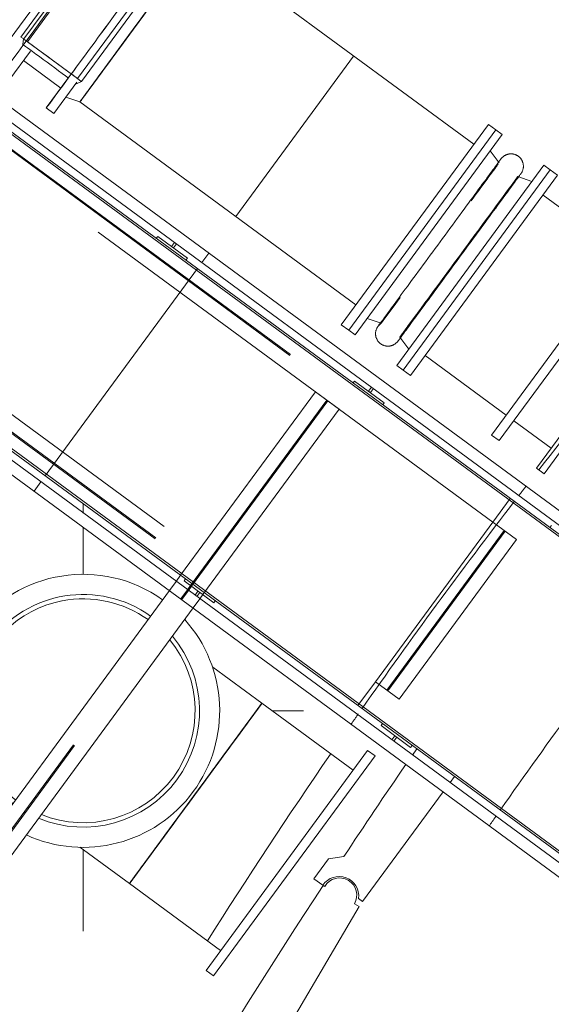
# Model space of a CAD drawing. Header units: metres. Extents: x 135583 to 135939, y 457896 to 458258.
# Tile 539 of 599: x 135711.21 to 135713.38, y 458155.37 to 458159.39. Entities that reach past the tile are written whole.
import ezdxf

# ---------------------------------------------------------------- set-up
doc = ezdxf.new("R2010")
doc.units = ezdxf.units.M
doc.linetypes.add('Hidden', pattern=[4, 2, -2])
doc.layers.add('NIEUWE INSTALLATIE', color=250, linetype='Continuous', lineweight=0)

msp = doc.modelspace()

# ---------------------------------------------------------------- linework, layer by layer
at = {"layer": 'NIEUWE INSTALLATIE', "extrusion": (0, 0, -1)}
for p, q in [((135711.6272, 458159.9389), (135711.1459, 458159.2837)), ((135711.6526, 458159.3282), (135711.7362, 458159.442)), ((135711.6121, 458159.2731), (135711.6526, 458159.3282)), ((135711.2514, 458159.2652), (135711.1634, 458159.1454)), ((135711.5397, 458159.1745), (135711.574, 458159.2213)), ((135711.3165, 458159.0329), (135711.4046, 458159.1527)), ((135711.3472, 458159.0104), (135711.4414, 458159.1387)), ((135711.4682, 458159.0773), (135711.51, 458159.1341)), ((135711.396, 458159.0769), (135711.4537, 458159.0575)), ((135711.4537, 458159.0575), (135711.4682, 458159.0773)), ((135711.3165, 458159.0329), (135711.3472, 458159.0104)), ((135712.5518, 458158.1254), (135713.1528, 458158.9434)), ((135713.1786, 458158.9244), (135712.5776, 458158.1065)), ((135713.1786, 458158.9244), (135713.1528, 458158.9434)), ((135713.1655, 458158.8087), (135713.1297, 458158.858)), ((135713.3486, 458158.7995), (135712.7477, 458157.9815)), ((135713.3744, 458158.7806), (135713.3486, 458158.7995)), ((135713.3744, 458158.7806), (135712.7735, 458157.9626)), ((135713.2384, 458158.7475), (135713.2301, 458158.7362)), ((135713.2998, 458158.733), (135713.2421, 458158.7525)), ((135712.6265, 458158.1729), (135712.6842, 458158.1535)), ((135712.811, 458158.1658), (135712.7644, 458158.1022)), ((135712.5518, 458158.1254), (135712.5776, 458158.1065)), ((135712.7607, 458158.0973), (135712.7965, 458158.048)), ((135712.7477, 458157.9815), (135712.7735, 458157.9626))]:
    msp.add_line(p, q, dxfattribs=at)
at = {"layer": 'NIEUWE INSTALLATIE'}
for p, q in [((135711.213, 458159.3227), (135711.6168, 458159.8723)), ((135711.224, 458159.3146), (135711.6278, 458159.8642)), ((135711.6434, 458159.8527), (135711.2396, 458159.3031)), ((135713.0624, 458158.8845), (135711.9351, 458159.7127)), ((135711.8481, 458159.7024), (135711.4443, 458159.1527)), ((135711.4604, 458159.1409), (135711.8642, 458159.6905)), ((135711.3865, 458159.6113), (135711.1459, 458159.2837)), ((135711.6944, 458159.3851), (135711.7362, 458159.442)), ((135751.4096, 458129.4723), (135710.6921, 458159.3866)), ((135710.7024, 458159.3191), (135751.342, 458129.4619)), ((135711.224, 458159.3146), (135711.213, 458159.3227)), ((135711.2235, 458159.315), (135711.2209, 458159.292)), ((135751.3, 458129.4555), (135710.7088, 458159.2771)), ((135711.4443, 458159.1527), (135711.2396, 458159.3031)), ((135710.7105, 458159.2659), (135751.2888, 458129.4538)), ((135711.2232, 458159.2268), (135711.3763, 458159.1143)), ((135711.4392, 458159.1316), (135711.4604, 458159.1409)), ((135711.4537, 458159.0575), (135711.4682, 458159.0773)), ((135711.4537, 458159.0575), (135712.581, 458158.2293)), ((135712.5212, 458158.1479), (135713.1222, 458158.9659)), ((135713.1528, 458158.9434), (135713.1222, 458158.9659)), ((135712.5518, 458158.1254), (135713.1528, 458158.9434)), ((135712.7735, 458157.9626), (135713.3744, 458158.7806)), ((135712.8041, 458157.9401), (135713.405, 458158.7581)), ((135713.405, 458158.7581), (135713.3744, 458158.7806)), ((135713.6762, 458158.4335), (135713.3452, 458158.6767)), ((135711.7658, 458158.5006), (135711.7717, 458158.5086)), ((135711.7717, 458158.5086), (135711.8926, 458158.4198)), ((135713.135, 458157.6969), (135713.736, 458158.5149)), ((135711.8281, 458158.4672), (135711.8403, 458158.4837)), ((135711.8362, 458158.4613), (135711.8281, 458158.4672)), ((135711.8483, 458158.4778), (135711.8362, 458158.4613)), ((135713.1657, 458157.6744), (135713.7666, 458158.4924)), ((135711.8926, 458158.4198), (135711.8867, 458158.4118)), ((135713.3188, 458157.5619), (135713.9197, 458158.3799)), ((135713.3494, 458157.5394), (135713.9504, 458158.3574)), ((135712.5212, 458158.1479), (135712.5518, 458158.1254)), ((135712.8639, 458158.0215), (135713.1948, 458157.7783)), ((135712.7735, 458157.9626), (135712.8041, 458157.9401)), ((135712.5697, 458157.91), (135712.5756, 458157.918)), ((135712.5756, 458157.918), (135712.6965, 458157.8292)), ((135712.632, 458157.8766), (135712.6442, 458157.8931)), ((135712.6401, 458157.8706), (135712.632, 458157.8766)), ((135712.6522, 458157.8872), (135712.6401, 458157.8706)), ((135712.6965, 458157.8292), (135712.6906, 458157.8211)), ((135713.2255, 458157.7558), (135713.3786, 458157.6433)), ((135750.6766, 458128.6205), (135711.1468, 458157.6623)), ((135713.135, 458157.6969), (135713.1657, 458157.6744)), ((135750.6848, 458128.5673), (135711.1243, 458157.6317)), ((135711.1421, 458157.6559), (135750.6784, 458128.6093)), ((135711.0957, 458157.5927), (135750.6951, 458128.4998)), ((135713.3188, 458157.5619), (135713.3494, 458157.5394)), ((135711.4672, 458157.3787), (135711.4672, 458157.417)), ((135711.4672, 458157.1276), (135711.4672, 458157.3208)), ((135713.3736, 458157.3193), (135713.3795, 458157.3274)), ((135711.8467, 458157.0999), (135711.8649, 458157.1248)), ((135711.8467, 458157.0999), (135711.8649, 458157.1248)), ((135711.8796, 458157.1016), (135711.8855, 458157.1096)), ((135712.0005, 458157.0128), (135711.8796, 458157.1016)), ((135710.1972, 458154.8547), (135711.8191, 458157.0623)), ((135710.1972, 458154.8547), (135711.8191, 458157.0623)), ((135711.9239, 458157.0436), (135711.936, 458157.0601)), ((135711.936, 458157.0601), (135711.9441, 458157.0542)), ((135711.9441, 458157.0542), (135711.9319, 458157.0377)), ((135711.9557, 458157.0457), (135711.9434, 458157.0289)), ((135711.9557, 458157.0457), (135711.9434, 458157.0289)), ((135712.0064, 458157.0208), (135712.0005, 458157.0128)), ((135711.9158, 458156.9913), (135710.2939, 458154.7837)), ((135711.9158, 458156.9913), (135710.2939, 458154.7837)), ((135712.1971, 458156.602), (135711.996, 458156.7498)), ((135712.1971, 458156.602), (135712.1962, 458156.6008)), ((135712.5694, 458156.3286), (135712.1971, 458156.602)), ((135712.2391, 458156.5712), (135712.3672, 458156.5712)), ((135712.6835, 458156.511), (135712.6894, 458156.519)), ((135712.8044, 458156.4221), (135712.6835, 458156.511)), ((135712.7278, 458156.453), (135712.7399, 458156.4695)), ((135712.748, 458156.4636), (135712.7358, 458156.447)), ((135712.7399, 458156.4695), (135712.748, 458156.4636)), ((135712.8103, 458156.4302), (135712.8044, 458156.4221)), ((135712.8294, 458156.4162), (135712.8118, 458156.3908)), ((135712.6289, 458156.4096), (135711.9687, 458155.511)), ((135712.6595, 458156.3871), (135711.9993, 458155.4885)), ((135712.6595, 458156.3871), (135712.6289, 458156.4096)), ((135712.9655, 458156.2779), (135712.9838, 458156.3028)), ((135711.9265, 458156.2338), (135711.9689, 458156.2914)), ((135712.6079, 458155.7925), (135712.9379, 458156.2405)), ((135711.4534, 458156.0143), (135711.656, 458155.8655)), ((135711.4672, 458155.6712), (135711.4672, 458156.0064)), ((135712.5318, 458155.9759), (135712.4689, 458155.9663)), ((135712.4689, 458155.9663), (135712.4096, 458155.8858)), ((135711.656, 458155.8655), (135712.0282, 458155.592)), ((135712.4096, 458155.8858), (135712.4458, 458155.8591)), ((135712.4542, 458155.8543), (135712.4477, 458155.8581)), ((135711.3943, 458153.7327), (135712.5943, 458155.7719)), ((135712.5943, 458155.7719), (135712.5749, 458155.7833)), ((135712.5918, 458155.8044), (135712.6079, 458155.7925)), ((135711.9687, 458155.511), (135711.9993, 458155.4885))]:
    msp.add_line(p, q, dxfattribs=at)
at = {"layer": 'NIEUWE INSTALLATIE', "linetype": 'Hidden'}
for p, q in [((135712.0902, 458158.59), (135712.5714, 458159.2451)), ((135712.0902, 458158.59), (135712.5714, 458159.2451)), ((135710.6992, 458159.2066), (135713.1741, 458157.3883)), ((135710.6992, 458159.2066), (135713.1741, 458157.3883)), ((135710.7022, 458159.2106), (135713.1771, 458157.3924)), ((135710.7022, 458159.2106), (135713.1771, 458157.3924)), ((135713.1401, 458157.342), (135710.6652, 458159.1602)), ((135713.1401, 458157.342), (135710.6652, 458159.1602)), ((135710.1856, 458158.5075), (135712.6605, 458156.6892)), ((135710.1856, 458158.5075), (135712.6605, 458156.6892)), ((135710.1486, 458158.4571), (135712.6235, 458156.6389)), ((135710.1486, 458158.4571), (135712.6235, 458156.6389)), ((135710.1516, 458158.4611), (135712.6264, 458156.6429)), ((135710.1516, 458158.4611), (135712.6264, 458156.6429)), ((135711.9521, 458158.402), (135711.9796, 458158.4395)), ((135711.9521, 458158.402), (135711.9796, 458158.4395)), ((135711.3121, 458157.531), (135711.9337, 458158.3771)), ((135711.3121, 458157.531), (135711.9337, 458158.3771)), ((135711.865, 458157.1248), (135712.4156, 458157.8743)), ((135711.865, 458157.1248), (135712.4156, 458157.8743)), ((135711.865, 458157.1248), (135712.4156, 458157.8743)), ((135712.4156, 458157.8743), (135712.5123, 458157.8032)), ((135712.4156, 458157.8743), (135712.5123, 458157.8032)), ((135712.4156, 458157.8743), (135712.5123, 458157.8032)), ((135711.9054, 458157.0827), (135712.4619, 458157.8402)), ((135711.9054, 458157.0827), (135712.4619, 458157.8402)), ((135711.9054, 458157.0827), (135712.4619, 458157.8402)), ((135711.9094, 458157.0797), (135712.4659, 458157.8373)), ((135711.9094, 458157.0797), (135712.4659, 458157.8373)), ((135711.9094, 458157.0797), (135712.4659, 458157.8373)), ((135712.5123, 458157.8032), (135711.9557, 458157.0457)), ((135712.5123, 458157.8032), (135711.9557, 458157.0457)), ((135712.5123, 458157.8032), (135711.9557, 458157.0457)), ((135711.2662, 458157.4685), (135711.2938, 458157.506)), ((135711.2662, 458157.4685), (135711.2938, 458157.506)), ((135713.2111, 458157.4387), (135713.1401, 458157.342)), ((135713.2111, 458157.4387), (135713.1401, 458157.342)), ((135712.6605, 458156.6892), (135713.1401, 458157.342)), ((135712.6605, 458156.6892), (135713.1401, 458157.342)), ((135713.1401, 458157.342), (135713.2368, 458157.2709)), ((135713.1401, 458157.342), (135713.2368, 458157.2709)), ((135712.7068, 458156.6552), (135713.1864, 458157.3079)), ((135712.7068, 458156.6552), (135713.1864, 458157.3079)), ((135712.7108, 458156.6522), (135713.1904, 458157.305)), ((135712.7108, 458156.6522), (135713.1904, 458157.305)), ((135713.2368, 458157.2709), (135712.7572, 458156.6182)), ((135713.2368, 458157.2709), (135712.7572, 458156.6182)), ((135711.8191, 458157.0624), (135711.8466, 458157.0999)), ((135711.8191, 458157.0624), (135711.8466, 458157.0999)), ((135711.8191, 458157.0624), (135711.8466, 458157.0999)), ((135711.8654, 458157.0283), (135711.893, 458157.0658)), ((135711.8654, 458157.0283), (135711.893, 458157.0658)), ((135711.8654, 458157.0283), (135711.893, 458157.0658)), ((135711.8695, 458157.0254), (135711.897, 458157.0629)), ((135711.8695, 458157.0254), (135711.897, 458157.0629)), ((135711.8695, 458157.0254), (135711.897, 458157.0629)), ((135711.893, 458157.0659), (135711.9053, 458157.0827)), ((135711.893, 458157.0659), (135711.9053, 458157.0827)), ((135711.897, 458157.0629), (135711.9094, 458157.0797)), ((135711.897, 458157.0629), (135711.9094, 458157.0797)), ((135710.2435, 458154.8207), (135711.8654, 458157.0283)), ((135710.2435, 458154.8207), (135711.8654, 458157.0283)), ((135710.2475, 458154.8177), (135711.8694, 458157.0253)), ((135710.2475, 458154.8177), (135711.8694, 458157.0253)), ((135711.9433, 458157.0288), (135711.9158, 458156.9913)), ((135711.9433, 458157.0288), (135711.9158, 458156.9913)), ((135711.9433, 458157.0288), (135711.9158, 458156.9913)), ((135712.6605, 458156.6892), (135712.5894, 458156.5925)), ((135712.6605, 458156.6892), (135712.5894, 458156.5925)), ((135712.7572, 458156.6182), (135712.6605, 458156.6892)), ((135712.7572, 458156.6182), (135712.6605, 458156.6892))]:
    msp.add_line(p, q, dxfattribs=at)
at = {"layer": 'NIEUWE INSTALLATIE', "extrusion": (0, 0, -1), "flags": 128}
for points in [[(-135713.1734, 458158.8249), (-135713.1747, 458158.8265), (-135713.176, 458158.8281), (-135713.1773, 458158.8296), (-135713.1788, 458158.8311), (-135713.1802, 458158.8325), (-135713.1818, 458158.8338), (-135713.1833, 458158.8351), (-135713.185, 458158.8363), (-135713.1866, 458158.8374), (-135713.1884, 458158.8385), (-135713.1901, 458158.8395), (-135713.1919, 458158.8404), (-135713.1938, 458158.8413), (-135713.1956, 458158.8421), (-135713.1975, 458158.8428), (-135713.1995, 458158.8434), (-135713.2014, 458158.844), (-135713.2034, 458158.8444), (-135713.2054, 458158.8448), (-135713.2074, 458158.8452), (-135713.2094, 458158.8454), (-135713.2114, 458158.8455), (-135713.2135, 458158.8456), (-135713.2155, 458158.8456), (-135713.2175, 458158.8455), (-135713.2195, 458158.8454), (-135713.2215, 458158.8451), (-135713.2235, 458158.8448), (-135713.2255, 458158.8444), (-135713.2275, 458158.8439), (-135713.2294, 458158.8433), (-135713.2314, 458158.8427), (-135713.2333, 458158.842), (-135713.2351, 458158.8412), (-135713.237, 458158.8403), (-135713.2388, 458158.8393), (-135713.2405, 458158.8383), (-135713.2422, 458158.8373), (-135713.2439, 458158.8361), (-135713.2455, 458158.8349), (-135713.2471, 458158.8336), (-135713.2486, 458158.8323), (-135713.2501, 458158.8309), (-135713.2515, 458158.8294), (-135713.2529, 458158.8279), (-135713.2541, 458158.8263), (-135713.2554, 458158.8247), (-135713.2565, 458158.823), (-135713.2576, 458158.8213), (-135713.2586, 458158.8196), (-135713.2596, 458158.8178), (-135713.2605, 458158.816), (-135713.2613, 458158.8141), (-135713.262, 458158.8122), (-135713.2627, 458158.8103), (-135713.2632, 458158.8083), (-135713.2637, 458158.8064), (-135713.2641, 458158.8044), (-135713.2645, 458158.8024), (-135713.2647, 458158.8004), (-135713.2649, 458158.7984), (-135713.265, 458158.7963), (-135713.265, 458158.7943), (-135713.265, 458158.7923), (-135713.2648, 458158.7902), (-135713.2646, 458158.7882), (-135713.2643, 458158.7862), (-135713.2639, 458158.7842), (-135713.2634, 458158.7823), (-135713.2629, 458158.7803), (-135713.2623, 458158.7784), (-135713.2616, 458158.7765), (-135713.2608, 458158.7746), (-135713.2599, 458158.7728), (-135713.259, 458158.7709), (-135713.258, 458158.7692), (-135713.257, 458158.7675), (-135713.2558, 458158.7658), (-135713.2552, 458158.7649)], [(-135713.1734, 458158.8249), (-135713.1732, 458158.8247), (-135713.1726, 458158.8238), (-135713.1716, 458158.8225), (-135713.1702, 458158.8206), (-135713.1684, 458158.8181), (-135713.1662, 458158.8151), (-135713.1637, 458158.8116), (-135713.1607, 458158.8076), (-135713.1573, 458158.803), (-135713.1536, 458158.7979), (-135713.1495, 458158.7924), (-135713.1451, 458158.7863), (-135713.1402, 458158.7797), (-135713.1351, 458158.7727), (-135713.1296, 458158.7652), (-135713.1237, 458158.7573), (-135713.1176, 458158.7489), (-135713.1111, 458158.7401), (-135713.1043, 458158.7309), (-135713.0973, 458158.7212), (-135713.0899, 458158.7112), (-135713.0823, 458158.7009), (-135713.0744, 458158.6902), (-135713.0663, 458158.6791), (-135713.058, 458158.6678), (-135713.0494, 458158.6561), (-135713.0406, 458158.6442), (-135713.0317, 458158.632), (-135713.0226, 458158.6196), (-135713.0133, 458158.6069), (-135713.0038, 458158.5941), (-135712.9943, 458158.581), (-135712.9846, 458158.5679), (-135712.9748, 458158.5546), (-135712.9649, 458158.5411), (-135712.955, 458158.5276), (-135712.945, 458158.514), (-135712.935, 458158.5004), (-135712.925, 458158.4867), (-135712.9149, 458158.473), (-135712.9049, 458158.4594), (-135712.8949, 458158.4457), (-135712.8849, 458158.4322), (-135712.875, 458158.4187), (-135712.8652, 458158.4053), (-135712.8554, 458158.3921), (-135712.8458, 458158.379), (-135712.8363, 458158.366), (-135712.8269, 458158.3533), (-135712.8177, 458158.3407), (-135712.8087, 458158.3284), (-135712.7998, 458158.3163), (-135712.7911, 458158.3045), (-135712.7827, 458158.293), (-135712.7744, 458158.2818), (-135712.7664, 458158.2709), (-135712.7587, 458158.2603), (-135712.7512, 458158.2501), (-135712.7439, 458158.2403), (-135712.737, 458158.2309), (-135712.7304, 458158.2218), (-135712.724, 458158.2132), (-135712.718, 458158.205), (-135712.7123, 458158.1973), (-135712.707, 458158.19), (-135712.702, 458158.1832), (-135712.6973, 458158.1769), (-135712.693, 458158.171), (-135712.6891, 458158.1657), (-135712.6856, 458158.1608), (-135712.6824, 458158.1565), (-135712.6796, 458158.1527), (-135712.6772, 458158.1495), (-135712.6752, 458158.1467), (-135712.6736, 458158.1445), (-135712.6728, 458158.1436)], [(-135713.1722, 458158.8232), (-135713.173, 458158.8243), (-135713.1734, 458158.8249), (-135713.1734, 458158.8249)], [(-135712.7528, 458158.081), (-135712.753, 458158.0813), (-135712.7536, 458158.0821), (-135712.7546, 458158.0835), (-135712.756, 458158.0854), (-135712.7578, 458158.0878), (-135712.76, 458158.0908), (-135712.7626, 458158.0943), (-135712.7655, 458158.0984), (-135712.7689, 458158.103), (-135712.7726, 458158.108), (-135712.7767, 458158.1136), (-135712.7812, 458158.1197), (-135712.786, 458158.1262), (-135712.7912, 458158.1333), (-135712.7967, 458158.1408), (-135712.8025, 458158.1487), (-135712.8087, 458158.1571), (-135712.8151, 458158.1659), (-135712.8219, 458158.1751), (-135712.829, 458158.1847), (-135712.8363, 458158.1947), (-135712.8439, 458158.2051), (-135712.8518, 458158.2158), (-135712.8599, 458158.2269), (-135712.8683, 458158.2382), (-135712.8768, 458158.2499), (-135712.8856, 458158.2618), (-135712.8945, 458158.274), (-135712.9037, 458158.2864), (-135712.913, 458158.2991), (-135712.9224, 458158.3119), (-135712.932, 458158.3249), (-135712.9416, 458158.3381), (-135712.9514, 458158.3514), (-135712.9613, 458158.3648), (-135712.9712, 458158.3784), (-135712.9812, 458158.392), (-135712.9912, 458158.4056), (-135713.0013, 458158.4193), (-135713.0113, 458158.4329), (-135713.0214, 458158.4466), (-135713.0314, 458158.4602), (-135713.0413, 458158.4738), (-135713.0512, 458158.4873), (-135713.0611, 458158.5006), (-135713.0708, 458158.5139), (-135713.0804, 458158.527), (-135713.0899, 458158.5399), (-135713.0993, 458158.5527), (-135713.1085, 458158.5652), (-135713.1176, 458158.5776), (-135713.1264, 458158.5896), (-135713.1351, 458158.6014), (-135713.1436, 458158.613), (-135713.1518, 458158.6242), (-135713.1598, 458158.6351), (-135713.1676, 458158.6456), (-135713.1751, 458158.6558), (-135713.1823, 458158.6657), (-135713.1892, 458158.6751), (-135713.1959, 458158.6841), (-135713.2022, 458158.6927), (-135713.2082, 458158.7009), (-135713.2139, 458158.7087), (-135713.2192, 458158.7159), (-135713.2243, 458158.7228), (-135713.2289, 458158.7291), (-135713.2332, 458158.7349), (-135713.2371, 458158.7403), (-135713.2407, 458158.7451), (-135713.2439, 458158.7494), (-135713.2466, 458158.7532), (-135713.2491, 458158.7565), (-135713.2511, 458158.7593), (-135713.2527, 458158.7615), (-135713.2534, 458158.7624)], [(-135713.2552, 458158.7649), (-135713.255, 458158.7646), (-135713.2544, 458158.7638), (-135713.2534, 458158.7624)], [(-135713.2539, 458158.7631), (-135713.2547, 458158.7642), (-135713.2551, 458158.7648), (-135713.2552, 458158.7649)], [(-135712.7528, 458158.081), (-135712.7516, 458158.0794), (-135712.7503, 458158.0779), (-135712.7489, 458158.0764), (-135712.7475, 458158.0749), (-135712.746, 458158.0735), (-135712.7445, 458158.0722), (-135712.7429, 458158.0709), (-135712.7413, 458158.0697), (-135712.7396, 458158.0686), (-135712.7379, 458158.0675), (-135712.7361, 458158.0665), (-135712.7343, 458158.0656), (-135712.7325, 458158.0647), (-135712.7306, 458158.0639), (-135712.7287, 458158.0632), (-135712.7268, 458158.0626), (-135712.7248, 458158.062), (-135712.7228, 458158.0615), (-135712.7209, 458158.0611), (-135712.7189, 458158.0608), (-135712.7168, 458158.0606), (-135712.7148, 458158.0604), (-135712.7128, 458158.0604), (-135712.7108, 458158.0604), (-135712.7087, 458158.0604), (-135712.7067, 458158.0606), (-135712.7047, 458158.0609), (-135712.7027, 458158.0612), (-135712.7007, 458158.0616), (-135712.6987, 458158.0621), (-135712.6968, 458158.0627), (-135712.6949, 458158.0633), (-135712.693, 458158.064), (-135712.6911, 458158.0648), (-135712.6893, 458158.0657), (-135712.6875, 458158.0666), (-135712.6857, 458158.0676), (-135712.684, 458158.0687), (-135712.6823, 458158.0699), (-135712.6807, 458158.0711), (-135712.6791, 458158.0724), (-135712.6776, 458158.0737), (-135712.6761, 458158.0751), (-135712.6747, 458158.0766), (-135712.6734, 458158.0781), (-135712.6721, 458158.0796), (-135712.6709, 458158.0813), (-135712.6697, 458158.0829), (-135712.6686, 458158.0846), (-135712.6676, 458158.0864), (-135712.6666, 458158.0882), (-135712.6658, 458158.09), (-135712.665, 458158.0919), (-135712.6642, 458158.0938), (-135712.6636, 458158.0957), (-135712.663, 458158.0976), (-135712.6625, 458158.0996), (-135712.6621, 458158.1016), (-135712.6618, 458158.1036), (-135712.6615, 458158.1056), (-135712.6613, 458158.1076), (-135712.6612, 458158.1096), (-135712.6612, 458158.1117), (-135712.6613, 458158.1137), (-135712.6614, 458158.1157), (-135712.6616, 458158.1177), (-135712.6619, 458158.1197), (-135712.6623, 458158.1217), (-135712.6628, 458158.1237), (-135712.6633, 458158.1257), (-135712.664, 458158.1276), (-135712.6647, 458158.1295), (-135712.6654, 458158.1314), (-135712.6663, 458158.1332), (-135712.6672, 458158.135), (-135712.6682, 458158.1368), (-135712.6693, 458158.1385), (-135712.6704, 458158.1402), (-135712.6716, 458158.1418), (-135712.6729, 458158.1434), (-135712.6742, 458158.145), (-135712.6756, 458158.1464), (-135712.677, 458158.1479), (-135712.6785, 458158.1492), (-135712.6801, 458158.1505), (-135712.6817, 458158.1518), (-135712.6833, 458158.153), (-135712.6842, 458158.1535)], [(-135712.671, 458158.1411), (-135712.6712, 458158.1414), (-135712.6718, 458158.1422), (-135712.6728, 458158.1436)], [(-135712.6723, 458158.1429), (-135712.6715, 458158.1417), (-135712.6711, 458158.1412), (-135712.671, 458158.1411)], [(-135712.7541, 458158.0828), (-135712.7533, 458158.0817), (-135712.7528, 458158.0811), (-135712.7528, 458158.081)]]:
    msp.add_lwpolyline(points, dxfattribs=at)
at = {"layer": 'NIEUWE INSTALLATIE', "linetype": 'Hidden'}
for radius, start, end in [(23.665, 140.56592, 142.01751), (23.665, 140.56592, 142.01751), (23.665, 142.22539, 142.3378), (23.665, 142.22539, 142.3378), (23.665, 142.41281, 143.696), (23.665, 142.41281, 143.696), (23.665, 143.696, 144.95497), (23.665, 143.696, 144.95497), (22.965, 143.696, 144.99335), (22.965, 143.696, 144.99335), (23.665, 145.01953, 145.14254), (23.665, 145.01953, 145.14254), (23.665, 145.50258, 147.71487), (23.665, 145.50258, 147.71487), (22.965, 145.07065, 145.18657), (22.965, 145.07065, 145.18657)]:
    msp.add_arc((135731.9807, 458142.9914), radius, start, end, dxfattribs=at)
at = {"layer": 'NIEUWE INSTALLATIE'}
for centre, radius, start, end in [((135711.4672, 458156.5712), 0.5575, 54.4387, 232.9533), ((135711.4672, 458156.5712), 0.475, 54.5681, 232.8239), ((135711.4672, 458156.5712), 0.457, 101.0644, 232.7892), ((135711.4672, 458156.5712), 0.457, 54.6028, 100.7714), ((135711.4672, 458156.5712), 0.5575, 245.4021, 41.9899), ((135711.4672, 458156.5712), 0.475, 247.4761, 39.9159), ((135711.4672, 458156.5712), 0.457, 248.0355, 39.3565), ((135730.3435, 458144.261), 21.3189, 145.44968, 146.66691), ((135730.2217, 458144.0859), 21.3189, 146.48241, 152.56855), ((135712.5145, 458155.8188), 0.07, 329.5255, 149.5255)]:
    msp.add_arc(centre, radius, start, end, dxfattribs=at)
at = {"layer": 'NIEUWE INSTALLATIE', "extrusion": (0, 0, -1)}
for centre, major_axis in [((135711.4333, 458159.5769), (-0.3005, -0.409)), ((135711.6944, 458159.3851), (0.2407, 0.3276)), ((135711.6944, 458159.3851), (0.2407, 0.3276))]:
    msp.add_ellipse(centre, major_axis=major_axis, ratio=0.000001, dxfattribs=at)
for centre, major_axis, start_param, end_param in [((135711.617, 458159.4419), (0.3005, 0.409), 0.773811, 6.898665), ((135711.6944, 458159.3851), (-0.2407, -0.3276), 0.872664, 5.585053), ((135712.9248, 458158.4811), (-0.2407, -0.3276), 2.126731, 2.967065), ((135713.0014, 458158.4249), (-0.2407, -0.3276), 4.181182, 9.424778), ((135712.9248, 458158.4811), (-0.2407, -0.3276), 0, 0.825027)]:
    msp.add_ellipse(centre, major_axis=major_axis, ratio=0.000001, start_param=start_param, end_param=end_param, dxfattribs=at)
at = {"layer": 'NIEUWE INSTALLATIE'}
for centre, major_axis, ratio, start_param, end_param in [((135711.6944, 458159.3851), (0.2407, 0.3276), 0.000001, 3.665194, 9.765274), ((135711.6944, 458159.3851), (0.2407, 0.3276), 0.000001, 5.759589, 11.433649), ((135711.6944, 458159.3851), (0.2407, 0.3276), 0.000001, 4.188791, 9.658597), ((135711.6944, 458159.3851), (0.2407, 0.3276), 0.000001, 4.537856, 6.283185), ((135711.6944, 458159.3851), (0.2407, 0.3276), 0.000001, 4.363324, 4.55261), ((135711.3301, 458159.2118), (-0.1092, 0.0802), 0.000001, 3.926991, 6.283185), ((135711.6944, 458159.3851), (0.2407, 0.3276), 0.000001, 3.839726, 4.314902), ((135711.6944, 458159.3851), (0.2407, 0.3276), 0.000001, 4.014258, 4.078949), ((135711.3419, 458159.2279), (-0.1185, 0.087), 0.000001, 2.613849, 2.877721), ((135711.6944, 458159.3851), (0.2407, 0.3276), 0.000001, 3.490661, 3.915281), ((135711.9265, 458156.2338), (0.2706, 0.3683), 0.000001, 1.018035, 7.300566), ((135711.9265, 458156.2338), (0.2706, 0.3683), 0.000001, 0.529059, 6.705823), ((135711.9265, 458156.2338), (0.2706, 0.3683), 0.000001, 2.713545, 8.85039), ((135711.9265, 458156.2338), (0.2706, 0.3683), 0.000001, 1.183863, 7.334599), ((135711.9265, 458156.2338), (0.2706, 0.3683), 0.000001, 2.191682, 8.350999), ((135711.9265, 458156.2338), (0.2706, 0.3683), 0.000001, 1.947474, 8.168141), ((135711.9265, 458156.2338), (0.2706, 0.3683), 0.000001, 2.232185, 8.429794), ((135711.9265, 458156.2338), (0.2706, 0.3683), 0.000001, 5.428855, 11.373312), ((135711.9265, 458156.2338), (0.2706, 0.3683), 0.000001, 2.722631, 8.683489), ((135711.9265, 458156.2338), (0.2706, 0.3683), 0.000001, 2.066838, 8.029038), ((135711.9265, 458156.2338), (0.2706, 0.3683), 0.000001, 3.979328, 9.507452), ((135711.9265, 458156.2338), (0.2706, 0.3683), 0.000001, 0, 1.727876), ((135711.9265, 458156.2338), (0.2706, 0.3683), 0.000001, 5.527564, 7.301279), ((135711.9265, 458156.2338), (0.2706, 0.3683), 0.000001, 5.300762, 6.974682), ((135711.9265, 458156.2338), (0.2706, 0.3683), 0.000001, 5.754032, 6.03026), ((135711.9265, 458156.2338), (0.2706, 0.3683), 0.000001, 5.916056, 6.365688), ((135711.9265, 458156.2338), (0.2706, 0.3683), 0.000001, 0.413367, 0.663818), ((135711.9265, 458156.2338), (0.2706, 0.3683), 0.000001, 0.705275, 1.183906), ((135711.9265, 458156.2338), (0.2706, 0.3683), 0.000001, 0.691406, 0.760811), ((135711.9265, 458156.2338), (0.2706, 0.3683), 0.000001, 0.854255, 0.998815), ((135711.9265, 458156.2338), (0.2706, 0.3683), 0.000001, 1.029144, 1.355857), ((135711.9265, 458156.2338), (0.2706, 0.3683), 0.000001, 1.355833, 1.44876), ((135711.9265, 458156.2338), (0.2706, 0.3683), 0.000001, 1.736143, 1.742767), ((135711.9265, 458156.2338), (0.2706, 0.3683), 0.000001, 1.90149, 2.006418), ((135711.9265, 458156.2338), (0.2706, 0.3683), 0.000001, 2.033501, 3.885654), ((135711.9265, 458156.2338), (0.2706, 0.3683), 0.000001, 2.204479, 2.233905), ((135711.9265, 458156.2338), (0.2706, 0.3683), 0.000001, 2.345803, 2.906092), ((135711.9265, 458156.2338), (0.2706, 0.3683), 0.000001, 2.846724, 3.720308), ((135711.9265, 458156.2338), (0.2706, 0.3683), 0.000001, 2.634283, 2.735139), ((135712.5125, 458155.8149), (0.0747, 0.0286), 1, 5.785696, 8.473804)]:
    msp.add_ellipse(centre, major_axis=major_axis, ratio=ratio, start_param=start_param, end_param=end_param, dxfattribs=at)
msp.add_ellipse((135711.3419, 458159.2279), major_axis=(-0.1185, 0.087), ratio=0.000001, dxfattribs=at)

doc.saveas('drawing.dxf')
